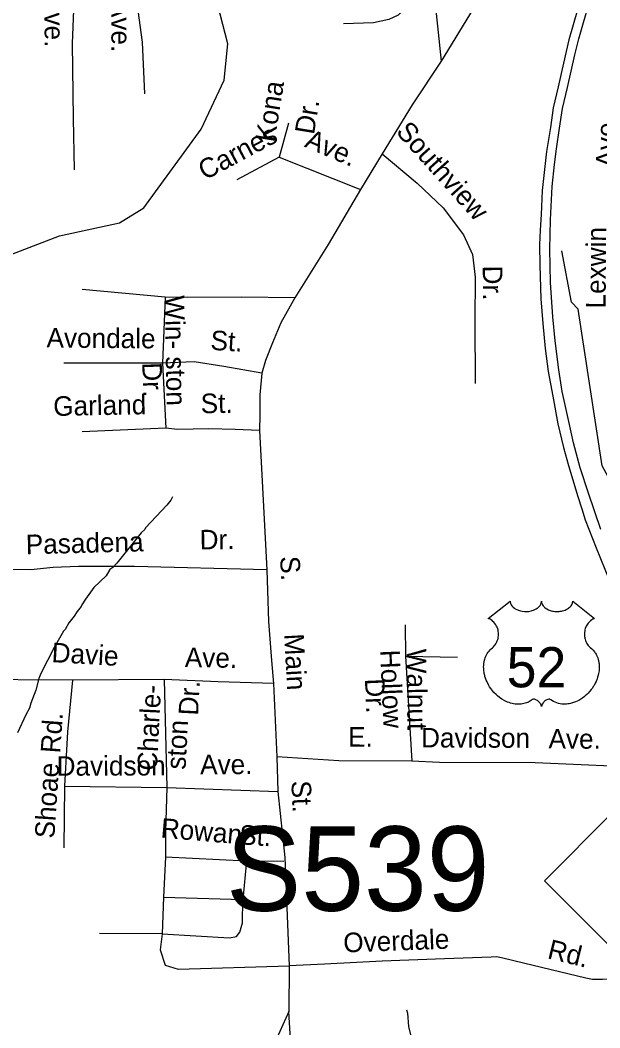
# Model space of a CAD drawing. Extents: x 1547597 to 1699558, y 810033 to 920809.
# Drawn here: x 1630904 to 1633721, y 831387 to 836281 of the extents above; entities that cross this region are included whole.
import ezdxf

# ---------------------------------------------------------------- set-up
doc = ezdxf.new("R2010")
doc.units = 0
for name, color, linetype in [('Exist Hydrographic Creek Single Shore', 7, 'Continuous'), ('Exist Hydrographic Misc Water Feature', 7, 'Continuous'), ('Exist Road Non-System Type 51', 7, 'Continuous'), ('Exist Road Non-System Type 51 Label', 7, 'Continuous'), ('Exist Road Primary Interstate Structure Ovrhead Sign Number Label', 7, 'Continuous'), ('Exist Road Primary NC Shield CELL', 7, 'Continuous'), ('Exist Road Primary US Divided Attributed', 7, 'Continuous'), ('Exist Road Primary US Shield CELL', 7, 'Continuous'), ('Exist Road Primary US Shield Number Label', 7, 'Continuous')]:
    doc.layers.add(name, color=color, linetype=linetype)

msp = doc.modelspace()

# ---------------------------------------------------------------- linework, layer by layer
at = {"layer": 'Exist Hydrographic Creek Single Shore'}
for points in [[(1630497.7, 834764.4), (1630640.8, 834937.6), (1630842.8, 835137), (1631094.8, 835233.7), (1631386.8, 835296.7), (1631504.8, 835369.8), (1631783.9, 835751.5), (1631894.8, 835988.9), (1631913.9, 836165.7), (1631826.8, 836499.1), (1631801.8, 836525.8), (1631820.8, 836758.5), (1631907.8, 837058.7)], [(1634687.9, 832488.7), (1634597.9, 832589), (1634589.9, 832638.4), (1634384.9, 832918.3), (1634237.8, 833193.8), (1633731.9, 834116.6), (1633615.8, 834877.2), (1633582.9, 834910.7), (1633535.8, 835161.1)]]:
    msp.add_lwpolyline(points, dxfattribs=at)
at = {"layer": 'Exist Hydrographic Misc Water Feature'}
for points in [[(1631644.6, 833965.6), (1631636.5, 833949.7), (1631616.3, 833925.9), (1631513.7, 833814.8), (1631509.6, 833806.8), (1631491.6, 833791), (1631374.7, 833644), (1631354.5, 833622.2), (1631340.4, 833612.3), (1631322.3, 833582.5), (1631261.9, 833525), (1631221.6, 833469.4), (1631203.4, 833441.5), (1631201.3, 833433.6), (1631181.2, 833409.7), (1631167.1, 833385.9), (1631140.8, 833354.1), (1631122.7, 833322.3), (1631114.6, 833314.3), (1631070.1, 833234.8), (1631005.3, 833107.4), (1630995.1, 833083.5), (1630980.7, 833027.6), (1630956.3, 832963.9), (1630950.1, 832939.9), (1630932, 832908.1), (1630891.4, 832820.5)], [(1632781.7, 831475.5), (1632785.9, 831458.3), (1632791.4, 831394.3), (1632812.8, 831306.2)]]:
    msp.add_lwpolyline(points, dxfattribs=at)
at = {"layer": 'Exist Road Non-System Type 51'}
for p, q in [((1632915, 836420), (1632949.5, 836080.9)), ((1633105.3, 836335.4), (1632949.5, 836080.9)), ((1632775.9, 833344.9), (1632777.5, 833192.4)), ((1632777.5, 833192.4), (1633029.6, 833187.5)), ((1632777.5, 833192.4), (1632807.1, 832683)), ((1631604.2, 833078.7), (1631617.7, 832553.7)), ((1632151.4, 832702.7), (1632155.6, 832534.9)), ((1631119.8, 832560.7), (1631116.6, 832261.9)), ((1631119.8, 832560.7), (1631617.7, 832553.7)), ((1631617.7, 832553.7), (1632155.6, 832534.9)), ((1632155.6, 832534.9), (1632189.6, 832214.6)), ((1632189.6, 832214.6), (1632211.1, 831688.5))]:
    msp.add_line(p, q, dxfattribs=at)
for points in [[(1631171.2, 836532.1), (1631157.1, 836167.1), (1631161.8, 835803.2), (1631166.4, 835554.3)], [(1631480.6, 836531.7), (1631475.9, 836328.3), (1631497, 836174.2), (1631508.8, 835923)], [(1632915, 836420), (1632860.7, 836397), (1632796.5, 836355.8), (1632740.6, 836304.8), (1632696.2, 836283.4), (1632620.5, 836268.6), (1632475.8, 836263.6)], [(1632949.5, 836080.9), (1632809.3, 835870.1), (1632663.8, 835632)], [(1632208.8, 835780), (1632162.6, 835615.9)], [(1632162.6, 835615.9), (1631957, 835504.9)], [(1632162.6, 835615.9), (1632557.5, 835458.7)], [(1632663.8, 835632), (1632557.5, 835458.7)], [(1632663.8, 835632), (1632834.2, 835489.9), (1632959, 835369.7), (1633058.3, 835237.9), (1633102.2, 835143.1), (1633116, 835032.2), (1633113.7, 834819.6), (1633116, 834516.8)], [(1632557.5, 835458.7), (1632401, 835191.8), (1632239.4, 834932.9)], [(1631609.2, 834935.8), (1631205, 834972.8)], [(1631609.2, 834935.8), (1631595.3, 834614.5)], [(1632239.4, 834932.9), (1631978.7, 834935.8), (1631717.7, 834933.5), (1631609.2, 834935.8)], [(1632239.4, 834932.9), (1632170.4, 834811), (1632131.2, 834713.9), (1632096.5, 834628.4), (1632078.1, 834566)], [(1631595.3, 834614.5), (1631117.2, 834614.5)], [(1632078.1, 834566), (1631893.3, 834598.4), (1631750.1, 834621.5), (1631595.3, 834614.5)], [(1631595.3, 834614.5), (1631611.5, 834300.2)], [(1632078.1, 834566), (1632068.8, 834462), (1632068.8, 834364.9), (1632066.5, 834288.6)], [(1631611.5, 834300.2), (1631205, 834281.7)], [(1632066.5, 834288.6), (1631948.7, 834293.3), (1631821.7, 834295.6), (1631669.2, 834293.3), (1631611.5, 834300.2)], [(1632066.5, 834288.6), (1632103.5, 833610.9)], [(1632103.5, 833610.9), (1631459.8, 833627.1), (1631187.2, 833627.1), (1631064.8, 833622.5), (1630956.2, 833610.9), (1630810.7, 833613.2), (1630725.3, 833631.7), (1630591.3, 833687.2), (1630531.3, 833726.5), (1630518, 833767.6)], [(1632103.5, 833610.9), (1632111.5, 833360.7), (1632125.6, 833170.4), (1632134.9, 833059.9)], [(1631157.9, 833076.4), (1630627.2, 833078.7)], [(1631157.9, 833076.4), (1631134.5, 832824.9), (1631119.8, 832560.7)], [(1631604.2, 833078.7), (1631157.9, 833076.4)], [(1632134.9, 833059.9), (1631867.2, 833066.9), (1631604.2, 833078.7)], [(1632134.9, 833059.9), (1632151.4, 832702.7)], [(1632807.1, 832683), (1632453.3, 832684.7), (1632151.4, 832702.7)], [(1633889.5, 832653.7), (1633407.1, 832673.5), (1632941.3, 832675.4), (1632807.1, 832683)], [(1631617.7, 832553.7), (1631611.1, 832341.5), (1631610.7, 832218.1)], [(1631610.7, 832218.1), (1631600, 832021.2)], [(1631610.7, 832218.1), (1632004.2, 832198.9)], [(1632004.2, 832198.9), (1631987.1, 832010.5)], [(1632004.2, 832198.9), (1632186, 832196.7)], [(1631600, 832021.2), (1631593.6, 831843.6)], [(1631600, 832021.2), (1631987.1, 832010.5)], [(1631593.6, 831843.6), (1631920.8, 831824.4), (1631955, 831830.8), (1631972.1, 831852.2), (1631985, 831897.1), (1631987.1, 832010.5)], [(1631593.6, 831843.6), (1631290, 831845.8)], [(1631593.6, 831843.6), (1631585.1, 831766.6), (1631608.6, 831691.7), (1631672.7, 831672.4), (1632211.1, 831688.5)], [(1633871.8, 831628.4), (1633733.8, 831621.6), (1633707.7, 831621.7), (1633685.7, 831621.9), (1633653.8, 831628.2), (1633484.2, 831669.7), (1633302.8, 831713.2), (1633242.9, 831727.8), (1633218.9, 831731.9), (1633192.9, 831730.2), (1632967, 831722), (1632663, 831710.8), (1632383, 831697), (1632211.1, 831688.5)], [(1632211.1, 831688.5), (1632210.3, 831467.1)], [(1632210.3, 831467.1), (1632092.7, 831207.5), (1632025.4, 831049)], [(1632256.2, 830612.9), (1632236.2, 831033.4), (1632210.3, 831467.1)]]:
    msp.add_lwpolyline(points, dxfattribs=at)
at = {"layer": 'Exist Road Primary NC Shield CELL'}
msp.add_lwpolyline([(1633452, 832101.9), (1633785, 832434.9), (1634118, 832101.9), (1633785, 831768.9)], close=True, dxfattribs=at)
at = {"layer": 'Exist Road Primary US Divided Attributed'}
for points in [[(1633726.5, 833807.7), (1633666.5, 833984.6), (1633626.2, 834107.5), (1633593.5, 834228.6), (1633570.3, 834332.3), (1633538.3, 834477.7), (1633522.2, 834582.2), (1633503.8, 834723), (1633492.6, 834840.5), (1633481.2, 835006.7), (1633477.9, 835168.7), (1633481.5, 835311.7), (1633490.1, 835473.2), (1633501.5, 835579.8), (1633509.8, 835656.4), (1633524.6, 835755.6), (1633539.5, 835851.2), (1633563.8, 835954.5), (1633599.2, 836113.2), (1633619.2, 836189.6), (1633785.9, 836773.6)], [(1633612.1, 836331.7), (1633570.3, 836185.2), (1633543.9, 836071.6), (1633518.1, 835956.8), (1633494.5, 835855.1), (1633480.7, 835759.7), (1633462.3, 835643.3), (1633441.5, 835453), (1633436.1, 835336.6), (1633431.4, 835260.3), (1633427.8, 835189.1), (1633429, 835090.5), (1633435, 834927.8), (1633443.3, 834807.3), (1633454.6, 834686.2), (1633469.4, 834573.9), (1633492, 834454.6), (1633516.3, 834321.3), (1633544.2, 834205.5), (1633568.6, 834117.6), (1633614.3, 833966.8), (1633633.6, 833907.5), (1633650.1, 833853.6), (1633703.9, 833718), (1633765.6, 833562.3)]]:
    msp.add_lwpolyline(points, dxfattribs=at)
at = {"layer": 'Exist Road Primary US Shield CELL'}
msp.add_lwpolyline([(1633285.3, 833459.7), (1633285.6, 833455.3), (1633286.6, 833450.1), (1633287.4, 833447.4), (1633289.9, 833442.2), (1633293.9, 833436.1), (1633299.5, 833430.2), (1633305.9, 833425), (1633310.1, 833422.2), (1633317.4, 833418.3), (1633325.6, 833414.9), (1633334.8, 833412.2), (1633344.1, 833410.3), (1633354.4, 833409.2), (1633364.5, 833409), (1633375.4, 833409.8), (1633387.4, 833412.2), (1633393, 833413.6), (1633399.2, 833415.7), (1633405, 833418.1), (1633411.3, 833421.5), (1633416.4, 833424.8), (1633420.4, 833427.7), (1633426.1, 833433.1), (1633430.6, 833438.7), (1633432.4, 833441.8), (1633434.1, 833444.8), (1633436.3, 833451.2), (1633436.9, 833454), (1633437.4, 833459.9), (1633437.7, 833455), (1633438.2, 833451.9), (1633439.1, 833448.9), (1633440.3, 833445.7), (1633442.6, 833441.2), (1633445.1, 833437.4), (1633449.8, 833431.8), (1633452.8, 833429.1), (1633455.5, 833426.9), (1633462.7, 833421.9), (1633471.1, 833417.6), (1633475.3, 833415.8), (1633479.5, 833414.3), (1633484.9, 833412.7), (1633490.5, 833411.3), (1633496.1, 833410.4), (1633501.7, 833409.6), (1633507.5, 833409.1), (1633512.2, 833409), (1633518, 833409.1), (1633523.3, 833409.4), (1633528.8, 833410), (1633534.8, 833411), (1633539.6, 833412.1), (1633546, 833413.8), (1633551.8, 833415.9), (1633556.9, 833418.1), (1633563.5, 833421.5), (1633568.8, 833424.8), (1633572.7, 833428), (1633577.3, 833432.3), (1633581.7, 833437.3), (1633584.3, 833441), (1633586.1, 833444.9), (1633587.8, 833448.9), (1633588.9, 833453.2), (1633589.4, 833456.9), (1633589.5, 833460), (1633695.7, 833375.4), (1633693.2, 833374.4), (1633687.5, 833371.6), (1633682.9, 833368.9), (1633675.6, 833363.7), (1633672.4, 833360.9), (1633669.3, 833358), (1633666.4, 833354.8), (1633663.9, 833351.9), (1633660.8, 833347.6), (1633658, 833343.3), (1633655.3, 833338.6), (1633653.3, 833334.5), (1633650.1, 833326), (1633648.5, 833320.6), (1633647.5, 833316), (1633646.3, 833306.5), (1633645.9, 833302), (1633645.9, 833297.6), (1633646.2, 833292.8), (1633646.6, 833288.3), (1633647.4, 833283.6), (1633648.2, 833279.5), (1633649.5, 833274.4), (1633651.4, 833268.5), (1633653.7, 833262.8), (1633658.6, 833253.5), (1633664.8, 833244.1), (1633669.3, 833238.8), (1633673.7, 833234.3), (1633680.2, 833228.8), (1633683.8, 833225.6), (1633687.9, 833221.6), (1633694.5, 833213.8), (1633697.2, 833210.2), (1633699.9, 833206.1), (1633702.5, 833201.9), (1633705, 833197.4), (1633707, 833193.4), (1633710.7, 833184.3), (1633713.4, 833175.5), (1633714.7, 833170.8), (1633716.7, 833160.4), (1633717.4, 833155.2), (1633718.2, 833145.1), (1633718.3, 833132.8), (1633717.3, 833121.1), (1633715.1, 833107.5), (1633713.3, 833099.3), (1633710.5, 833089.8), (1633707.8, 833081.6), (1633703, 833069.5), (1633698.7, 833060.7), (1633693.1, 833050.4), (1633689.2, 833044.2), (1633684.8, 833037.5), (1633679.2, 833029.8), (1633672.7, 833021.7), (1633664.8, 833013.1), (1633658.5, 833006.7), (1633650.2, 832999.3), (1633645.2, 832995.2), (1633638, 832989.8), (1633628.2, 832983.2), (1633618.6, 832977.7), (1633610.4, 832973.4), (1633603.1, 832970.3), (1633593.7, 832966.7), (1633578, 832962.4), (1633572.3, 832961.2), (1633565.5, 832960.2), (1633559.1, 832959.6), (1633553, 832959.2), (1633544.7, 832959.2), (1633536.5, 832959.8), (1633528.7, 832960.9), (1633520.6, 832962.6), (1633512.1, 832965.2), (1633504.4, 832968.2), (1633496.6, 832972), (1633483.5, 832980.3), (1633479.7, 832982.3), (1633477.6, 832982.9), (1633472.5, 832983.1), (1633467.7, 832982.1), (1633462.8, 832980.2), (1633459.9, 832978.6), (1633455.9, 832976), (1633452.9, 832973.6), (1633449.3, 832970.2), (1633446.8, 832967.3), (1633444.9, 832965), (1633441.2, 832959.2), (1633439.8, 832956.4), (1633438.5, 832952.8), (1633437.3, 832947.6), (1633435.6, 832954.2), (1633433.6, 832958.6), (1633431.4, 832962.4), (1633429, 832965.7), (1633425.3, 832970), (1633422, 832973.2), (1633418, 832976.5), (1633413.7, 832979), (1633410.3, 832980.8), (1633407.1, 832982), (1633403.3, 832982.9), (1633400.2, 832983.2), (1633397.6, 832983.1), (1633394.1, 832982.3), (1633389.3, 832978.8), (1633384.7, 832975.7), (1633379.7, 832972.6), (1633373.8, 832969.5), (1633369.5, 832967.5), (1633364.4, 832965.5), (1633358.3, 832963.5), (1633351.8, 832961.8), (1633345.1, 832960.4), (1633339.2, 832959.5), (1633332.9, 832958.9), (1633327.2, 832958.7), (1633321.2, 832958.8), (1633315.6, 832959.3), (1633309.1, 832959.8), (1633301.1, 832961), (1633294.4, 832962.5), (1633287.4, 832964.4), (1633280.2, 832966.7), (1633272.5, 832969.6), (1633262.8, 832973.8), (1633256.1, 832977.3), (1633245.5, 832983.4), (1633233.1, 832992), (1633223.7, 832999.6), (1633216.8, 833005.8), (1633206.7, 833016.1), (1633200.8, 833022.8), (1633191.5, 833034.9), (1633185.5, 833043.6), (1633181.6, 833050), (1633176, 833060.3), (1633172.9, 833066.8), (1633168.9, 833076.2), (1633165.7, 833084.8), (1633163, 833092.9), (1633161.6, 833098.2), (1633159.6, 833107.3), (1633158.4, 833113.7), (1633157.2, 833122.6), (1633156.6, 833131.9), (1633156.4, 833140.6), (1633156.6, 833147.7), (1633157.5, 833156.1), (1633158.9, 833164.9), (1633160.6, 833172.5), (1633162.1, 833178), (1633164.4, 833184.6), (1633167.4, 833192), (1633170.9, 833199), (1633174.2, 833204.9), (1633178.4, 833211.1), (1633182.6, 833216.5), (1633188, 833222.4), (1633193.6, 833227.8), (1633198.8, 833232), (1633205, 833238), (1633208.2, 833241.7), (1633212, 833246.7), (1633215.1, 833251.5), (1633217.6, 833255.7), (1633220.8, 833261.9), (1633222.7, 833266.5), (1633225.2, 833273.7), (1633226.4, 833278.7), (1633227.7, 833285.2), (1633228.5, 833291.3), (1633228.8, 833298.9), (1633228.6, 833305.1), (1633227.8, 833312.5), (1633226.4, 833319.5), (1633224.8, 833325.7), (1633222.1, 833332.7), (1633219.7, 833337.9), (1633215.6, 833344.8), (1633211.1, 833351.3), (1633206.4, 833356.6), (1633201.7, 833361.3), (1633197.2, 833364.8), (1633192.9, 833367.9), (1633187.5, 833371.1), (1633182.3, 833373.7), (1633179, 833375)], close=True, dxfattribs=at)

# ---------------------------------------------------------------- texts
at = {"layer": 'Exist Road Non-System Type 51 Label'}
for s, rotation, p in [('Ave.', 270.6994, (1631020.8, 836402.3)), ('Ave.', 270.3258, (1631346.4, 836378.9)), ('Kona', 80.8444, (1632139.9, 835684.7)), ('Dr.', 80.8444, (1632332, 835722.2)), ('Southview', 311.912, (1632726.5, 835736.1)), ('Ave.', 89.5153, (1633797.7, 835564.9)), ('Carnes', 28.1046, (1631802.1, 835501.8)), ('Ave.', 336.8525, (1632281.5, 835667.5)), ('Lexwin', 89.5153, (1633748.8, 834880.3)), ('Dr.', 270.8137, (1633151.8, 835088.4)), ('Win- ston', 270.9533, (1631606.8, 834943.6)), ('Avondale', 359.4859, (1631032.1, 834691.4)), ('St.', 356.5772, (1631827.3, 834680)), ('Dr.', 272.0645, (1631497.1, 834617.6)), ('Garland', 1.1332, (1631065.9, 834358.5)), ('St.', 0.7997, (1631782.1, 834371.8)), ('Pasadena', 1.4166, (1630932.8, 833687.1)), ('Dr.', 0.6004, (1631776.9, 833710.5)), ('S.', 273.048, (1632167.1, 833675.8)), ('Main', 273.048, (1632187.1, 833299.5)), ('Davie', 356.6415, (1631055.4, 833163.6)), ('Ave.', 359.0427, (1631703.9, 833139.4)), ('Hollow', 272.4044, (1632653.6, 833221.5)), ('Walnut', 270.6216, (1632782.3, 833227.4)), ('Charle-', 87.024, (1631568, 832634.3)), ('Dr.', 87.024, (1631768.6, 832902.5)), ('Dr.', 272.4044, (1632579.3, 833082.3)), ('Rd.', 85.8835, (1631098.2, 832718.5)), ('ston', 87.024, (1631707.7, 832640)), ('E.', 359.7304, (1632497.5, 832753)), ('Davidson', 359.7716, (1632852.2, 832749.1)), ('Ave.', 359.5017, (1633471.4, 832744.5)), ('Davidson', 0.2051, (1631081.6, 832611.3)), ('Ave.', 0.1501, (1631779, 832618.8)), ('Shoae', 86.2268, (1631070.1, 832305)), ('St.', 272.6232, (1632221.8, 832586.1)), ('Rowan', 355.1868, (1631584.7, 832311.4)), ('St.', 356.1654, (1631966.5, 832278.9)), ('Overdale', 2.1163, (1632476.1, 831753.1)), ('Rd.', 346.2648, (1633461.8, 831725.8))]:
    msp.add_text(s, height=95, rotation=rotation, dxfattribs=at).set_placement(p)
at = {"layer": 'Exist Road Primary Interstate Structure Ovrhead Sign Number Label'}
msp.add_text('S539', height=410.1, dxfattribs=at).set_placement((1631904.3, 831955.6))
at = {"layer": 'Exist Road Primary US Shield Number Label'}
msp.add_text('52', height=195, dxfattribs=at).set_placement((1633268.2, 833041))

doc.saveas('drawing.dxf')
